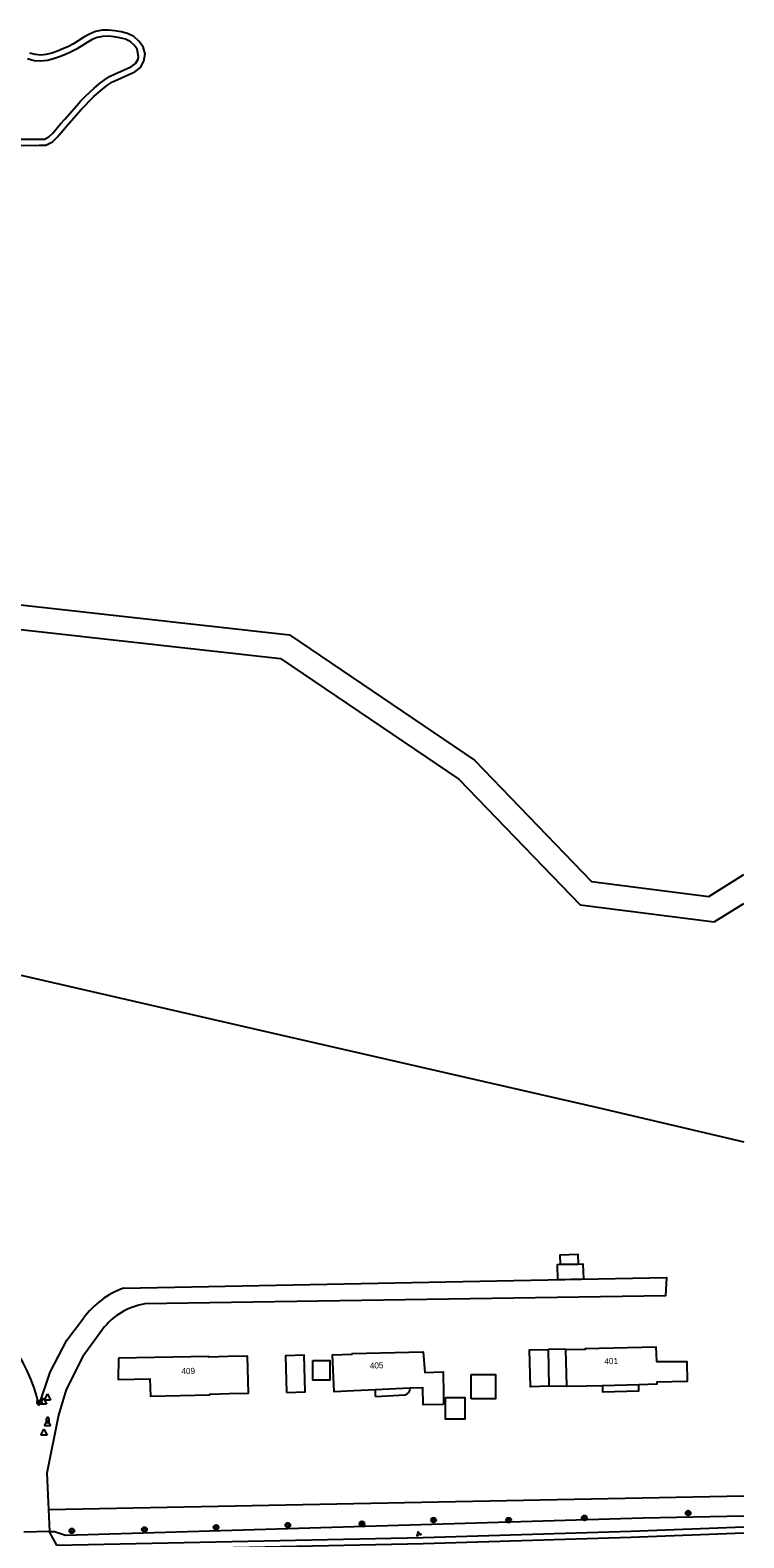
# Model space of a CAD drawing. Extents: x 124000 to 129000, y 395500 to 397503.
# Drawn here: x 128883.1 to 129000, y 396100.2 to 396347.4 of the extents above; entities that cross this region are included whole.
import ezdxf

# ---------------------------------------------------------------- set-up
doc = ezdxf.new("R2010")
doc.units = 0
for name, color, linetype in [('gg-afsc-hekwerk', 7, 'Continuous'), ('gg-anno-huisnummerreeks BGT', 7, 'Continuous'), ('gg-bbg-bijgebouw', 7, 'Continuous'), ('gg-bbg-gedigitaliseerde bijgebouw', 7, 'Continuous'), ('gg-bbg-hoofdgebouw', 7, 'Continuous'), ('gg-bbg-luifel en loopbrug', 7, 'Continuous'), ('gg-knt-onverhard', 7, 'Continuous'), ('gg-knt-verharding', 7, 'Continuous'), ('gt-grn-groengrens', 7, 'Continuous'), ('gt-grn-groengrens NZ', 7, 'Continuous'), ('gt-symb-boom', 7, 'Continuous'), ('gt-symb-brandkraan', 7, 'Continuous'), ('gt-symb-groenvak', 7, 'Continuous'), ('gt-symb-waterafsluiter', 7, 'Continuous')]:
    doc.layers.add(name, color=color, linetype=linetype)

# ---------------------------------------------------------------- blocks, each defined once
blk = doc.blocks.new('gt0-BOOM')
at = {"layer": 'gt-symb-boom'}
for radius in [0.4, 0.2]:
    blk.add_circle((0, 0), radius, dxfattribs=at)
blk = doc.blocks.new('gt0-BR')
at = {"layer": 'gt-symb-brandkraan'}
for centre, radius, start, end in [((-0.24, 0), 0.206, 107.5669, 252.4331), ((0.6, -2.66), 3, 106.892, 107.5669), ((0, -0.69), 0.938, 73.108, 106.892), ((-0.6, -2.66), 3, 72.4331, 73.108), ((0.24, 0), 0.206, 287.567, 72.4331), ((0.6, 2.66), 3, 252.4331, 253.108), ((0, 0.69), 0.938, 253.108, 286.8921), ((-0.6, 2.66), 3, 286.8921, 287.567)]:
    blk.add_arc(centre, radius, start, end, dxfattribs=at)
blk = doc.blocks.new('gt0-WAFSL')
at = {"layer": 'gt-symb-waterafsluiter'}
for p, q in [((-0.5, -0.33), (0, 0.67)), ((0, 0.67), (0.5, -0.33)), ((0.5, -0.33), (-0.5, -0.33))]:
    blk.add_line(p, q, dxfattribs=at)
blk = doc.blocks.new('gt0-GRVAK')
at = {"layer": 'gt-symb-groenvak'}
for p, q in [((-0.11, 0.19), (-0.23, 0.24)), ((-0.18, 0.15), (0.09, 0.15)), ((-0.09, 0.21), (-0.16, 0.32)), ((-0.05, 0.21), (-0.05, 0.39)), ((0, 0.21), (0.06, 0.32)), ((0.01, 0.19), (0.13, 0.24)), ((0.26, -0.05), (0.2, 0.06)), ((0.3, -0.05), (0.3, 0.13)), ((0.35, -0.05), (0.41, 0.06)), ((-0.25, -0.23), (-0.36, -0.18)), ((-0.32, -0.26), (-0.05, -0.26)), ((-0.23, -0.21), (-0.29, -0.09)), ((-0.18, -0.2), (-0.18, -0.02)), ((-0.14, -0.21), (-0.07, -0.09)), ((-0.12, -0.23), (0, -0.18)), ((0.24, -0.07), (0.12, -0.02)), ((0.17, -0.11), (0.44, -0.11)), ((0.37, -0.07), (0.49, -0.02))]:
    blk.add_line(p, q, dxfattribs=at)

msp = doc.modelspace()

# ---------------------------------------------------------------- linework, layer by layer
at = {"layer": 'gg-afsc-hekwerk'}
msp.add_line((128886.26, 396101.27), (128882.06, 396101.14), dxfattribs=at)
for points in [[(128763.75, 396219.19), (128774.25, 396216.73), (128831.49, 396204.01), (128922.2, 396183.11), (128976.32, 396170.7), (129000, 396165.16)], [(128886.26, 396101.27), (128887.12, 396101.29), (128888.89, 396100.67), (128983.48, 396103.52), (129000, 396103.86)]]:
    msp.add_lwpolyline(points, dxfattribs=at)
at = {"layer": 'gg-bbg-bijgebouw'}
msp.add_line((128967.94, 396131.1), (128968.09, 396125.08), dxfattribs=at)
for points in [[(128925.1, 396124.05), (128928.15, 396124.14), (128927.98, 396130.16), (128924.93, 396130.07), (128925.1, 396124.05)], [(128968.09, 396125.08), (128965.04, 396125.01), (128964.9, 396131.03), (128967.94, 396131.1)]]:
    msp.add_lwpolyline(points, dxfattribs=at)
at = {"layer": 'gg-bbg-gedigitaliseerde bijgebouw'}
msp.add_line((128972.89, 396145.05), (128969.96, 396145.02), dxfattribs=at)
msp.add_lwpolyline([(128969.96, 396145.02), (128969.43, 396145.01), (128969.5, 396142.58), (128973.78, 396142.71), (128973.71, 396145.08), (128972.89, 396145.05)], dxfattribs=at)
at = {"layer": 'gg-bbg-hoofdgebouw'}
for p, q in [((128971.02, 396125.17), (128970.85, 396131.09)), ((128982.79, 396125.32), (128976.85, 396125.15)), ((128939.69, 396124.48), (128936.1, 396124.31)), ((128945.34, 396124.74), (128939.69, 396124.48)), ((128950.8, 396123.73), (128950.83, 396122.11))]:
    msp.add_line(p, q, dxfattribs=at)
for points in [[(128897.57, 396129.69), (128897.54, 396126.2), (128902.73, 396126.29), (128902.83, 396123.43), (128912.53, 396123.66), (128912.53, 396123.8), (128915.71, 396123.87), (128918.86, 396123.93), (128918.73, 396130), (128915.57, 396129.94), (128912.39, 396129.87), (128912.39, 396129.95), (128897.57, 396129.69)], [(128936.1, 396124.31), (128932.89, 396124.16), (128932.63, 396130.21), (128935.84, 396130.34), (128935.84, 396130.44), (128947.48, 396130.7), (128947.75, 396127.32), (128950.74, 396127.46), (128950.8, 396123.73)], [(128970.85, 396131.09), (128974.05, 396131.18), (128974.04, 396131.28), (128985.58, 396131.56), (128985.71, 396129.15), (128990.67, 396129.15), (128990.74, 396125.84), (128985.76, 396125.73), (128985.74, 396125.41), (128982.79, 396125.32)], [(128976.85, 396125.15), (128974.23, 396125.08), (128974.22, 396125.12), (128971.02, 396125.04), (128971.02, 396125.17)], [(128950.83, 396122.11), (128947.47, 396122.06), (128947.42, 396124.83), (128945.34, 396124.74)]]:
    msp.add_lwpolyline(points, dxfattribs=at)
at = {"layer": 'gg-bbg-luifel en loopbrug'}
for p, q in [((128955.33, 396123.03), (128955.33, 396127.03)), ((128968.09, 396125.08), (128971.02, 396125.17)), ((128939.69, 396123.39), (128939.69, 396124.48)), ((128939.69, 396123.39), (128944.54, 396123.7))]:
    msp.add_line(p, q, dxfattribs=at)
for points in [[(128969.96, 396145.02), (128969.91, 396146.64), (128972.84, 396146.72), (128972.89, 396145.05)], [(128970.85, 396131.09), (128970.85, 396131.18), (128967.94, 396131.1)], [(128929.42, 396129.3), (128932.2, 396129.3), (128932.2, 396126.09), (128929.42, 396126.09), (128929.42, 396129.3)], [(128955.33, 396127.03), (128959.33, 396127.03), (128959.33, 396123.03), (128955.33, 396123.03)], [(128976.85, 396125.15), (128976.85, 396124.17), (128982.82, 396124.34), (128982.79, 396125.32)], [(128951.15, 396123.21), (128954.31, 396123.21), (128954.31, 396119.71), (128951.15, 396119.71), (128951.15, 396123.21)]]:
    msp.add_lwpolyline(points, dxfattribs=at)
msp.add_arc((128944.35, 396124.67), 0.995, 280.8854, 3.4718, dxfattribs=at)
at = {"layer": 'gg-knt-onverhard'}
for points in [[(128874.59, 396328.49), (128884.58, 396328.5), (128885.7, 396328.54), (128886.77, 396329.05), (128887.56, 396329.83), (128888.84, 396331.38), (128889.52, 396332.11), (128891.49, 396334.36), (128892.17, 396335.09), (128892.86, 396335.79), (128893.57, 396336.48), (128894.29, 396337.15), (128895.03, 396337.78), (128895.8, 396338.37), (128896.6, 396338.88), (128897.46, 396339.31), (128899.29, 396340.1), (128900.25, 396340.55), (128901.16, 396341.27), (128901.74, 396342.31), (128901.94, 396343.49), (128901.61, 396344.66), (128900.9, 396345.59), (128900.07, 396346.33), (128899.07, 396346.83), (128898.02, 396347.1), (128897, 396347.26), (128895.97, 396347.37), (128894.89, 396347.36), (128893.81, 396347.14), (128892.82, 396346.73), (128891.91, 396346.2), (128890.23, 396345.15), (128889.37, 396344.7), (128888.48, 396344.3), (128887.58, 396343.93), (128886.67, 396343.61), (128885.75, 396343.38), (128884.84, 396343.28), (128883.94, 396343.36), (128883.08, 396343.59)], [(128874.55, 396329.49), (128884.57, 396329.5), (128885.45, 396329.53), (128886.18, 396329.89), (128886.82, 396330.51), (128888.09, 396332.04), (128888.77, 396332.78), (128890.75, 396335.04), (128891.44, 396335.78), (128892.15, 396336.5), (128892.88, 396337.2), (128893.62, 396337.89), (128894.4, 396338.56), (128895.23, 396339.19), (128896.11, 396339.75), (128897.04, 396340.22), (128898.88, 396341.01), (128899.72, 396341.41), (128900.39, 396341.93), (128900.78, 396342.64), (128900.84, 396342.99), (128900.64, 396344.28), (128900.16, 396344.9), (128899.5, 396345.49), (128898.72, 396345.89), (128897.82, 396346.12), (128896.87, 396346.27), (128895.92, 396346.37), (128894.99, 396346.36), (128894.11, 396346.18), (128893.26, 396345.83), (128892.43, 396345.35), (128890.73, 396344.28), (128889.81, 396343.8), (128888.88, 396343.38), (128887.93, 396342.99), (128886.95, 396342.65), (128885.93, 396342.4), (128884.85, 396342.28), (128883.76, 396342.37), (128882.69, 396342.66)]]:
    msp.add_lwpolyline(points, dxfattribs=at)
at = {"layer": 'gg-knt-verharding'}
msp.add_line((128886.1, 396104.89), (128886.26, 396101.27), dxfattribs=at)
for points in [[(128898.43, 396141.16), (128987.34, 396142.88), (128987.18, 396139.92), (128901.92, 396138.59)], [(128884.53, 396121.89), (128886.4, 396127.4), (128889.13, 396132.63), (128891.85, 396136.26)], [(128894.99, 396134.41), (128891.73, 396129.95), (128889.02, 396124.53), (128887.73, 396120.34), (128885.84, 396110.82), (128886.1, 396104.89)], [(128886.26, 396101.27), (128886.27, 396101.1), (128887.43, 396099.02)], [(128887.98, 396098.03), (128947.49, 396099.28), (128981.51, 396100.32), (129000, 396101.05)]]:
    msp.add_lwpolyline(points, dxfattribs=at)
for centre, radius, start, end in [((128903.22, 396127.86), 14.14, 109.8068, 143.5419), ((128861.19, 396117.31), 23.79, 11.1003, 68.8747), ((128903.65, 396127.89), 10.84, 99.1741, 143.0206)]:
    msp.add_arc(centre, radius, start, end, dxfattribs=at)
at = {"layer": 'gt-grn-groengrens'}
msp.add_line((128886.1, 396104.89), (129000, 396107.09), dxfattribs=at)
for points in [[(128794.66, 396275.78), (128814.34, 396271.62), (128842.93, 396258.72), (128872.22, 396254.19), (128925.57, 396248.26), (128955.91, 396227.69), (128975.08, 396207.81), (128994.26, 396205.37), (129000, 396208.96)], [(128792.55, 396272.13), (128813.09, 396267.8), (128841.78, 396254.85), (128871.69, 396250.22), (128924.14, 396244.4), (128953.32, 396224.61), (128973.18, 396204.02), (128995.17, 396201.23), (129000, 396204.24)]]:
    msp.add_lwpolyline(points, dxfattribs=at)
at = {"layer": 'gt-grn-groengrens NZ'}
msp.add_lwpolyline([(128887.43, 396099.02), (128947.46, 396100.28), (128981.48, 396101.32), (129000, 396102.05)], dxfattribs=at)

# ---------------------------------------------------------------- block references
at = {"layer": 'gt-symb-boom'}
for p in [(128925.31, 396102.31), (128937.46, 396102.54), (128949.19, 396103.16), (128961.48, 396103.13), (128973.89, 396103.5), (128990.89, 396104.29), (128889.95, 396101.38), (128901.83, 396101.6), (128913.57, 396101.95)]:
    msp.add_blockref('gt0-BOOM', p, dxfattribs=at)
at = {"layer": 'gt-symb-brandkraan'}
for p, rotation in [((128884.63, 396122.43), 177.65907392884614), ((128885.99, 396119.53), -87.39267441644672)]:
    msp.add_blockref('gt0-BR', p, dxfattribs=dict(at, rotation=rotation))
at = {"layer": 'gt-symb-groenvak'}
msp.add_blockref('gt0-GRVAK', (128946.73, 396100.89), dxfattribs=at)
at = {"layer": 'gt-symb-waterafsluiter'}
for p in [(128885.3, 396122.49), (128885.94, 396123.15), (128885.38, 396117.38), (128885.97, 396118.9)]:
    msp.add_blockref('gt0-WAFSL', p, dxfattribs=at)

# ---------------------------------------------------------------- texts
at = {"layer": 'gg-anno-huisnummerreeks BGT'}
for s, rotation, p in [('409', 1.4, (128907.9, 396127.05)), ('405', 2.6, (128938.77, 396127.94)), ('401', 1.7, (128977.18, 396128.66))]:
    msp.add_text(s, height=1, rotation=rotation, dxfattribs=at).set_placement(p)

doc.saveas('drawing.dxf')
